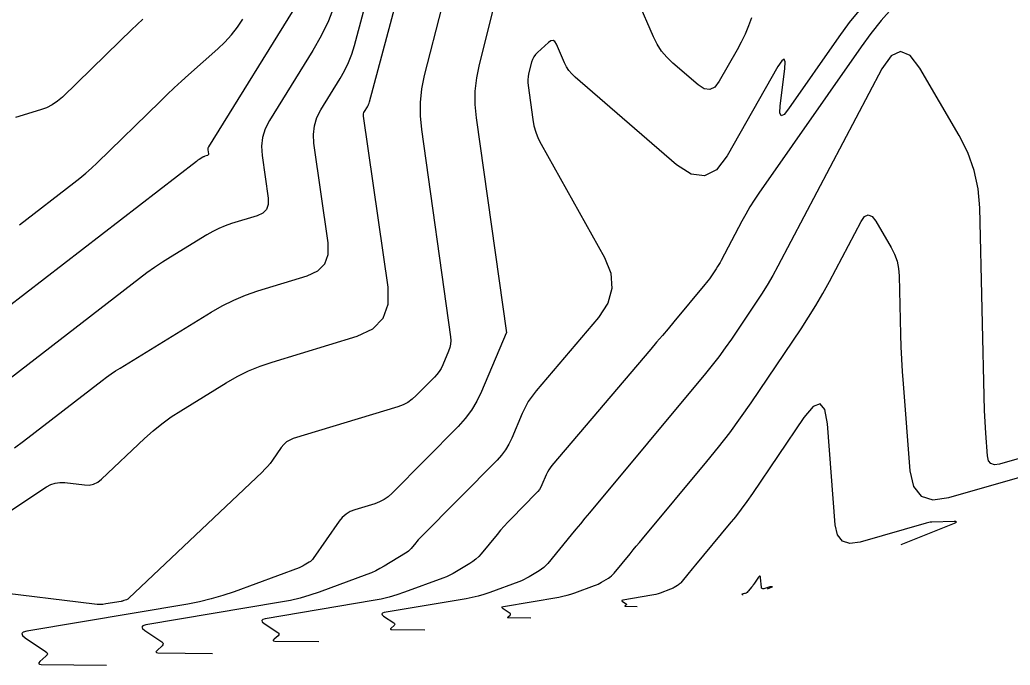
# Model space of a CAD drawing. Extents: x 1354696 to 1366163, y 660729 to 670380.
# Drawn here: x 1362761.7 to 1362847.1, y 664737.5 to 664793.2 of the extents above; entities that cross this region are included whole.
import ezdxf

# ---------------------------------------------------------------- set-up
doc = ezdxf.new("R2010")
doc.units = 0
doc.layers.add('R_Contours', color=7, linetype='Continuous')

msp = doc.modelspace()

# ---------------------------------------------------------------- linework, layer by layer
at = {"layer": 'R_Contours'}
for points in [[(1362755.224, 664747.025), (1362764.027, 664752.865), (1362764.391, 664753.065), (1362764.773, 664753.193), (1362765.172, 664753.25), (1362765.587, 664753.234), (1362767.284, 664753.03), (1362767.694, 664753.021), (1362768.076, 664753.1), (1362768.429, 664753.264), (1362768.753, 664753.515), (1362772.463, 664757.026), (1362773.2, 664757.689), (1362773.968, 664758.311), (1362774.768, 664758.893), (1362775.599, 664759.434), (1362779.503, 664761.836), (1362780.45, 664762.379), (1362781.426, 664762.858), (1362782.43, 664763.274), (1362783.463, 664763.627), (1362790.795, 664765.876), (1362792.14, 664766.501), (1362793.034, 664767.413), (1362793.477, 664768.61), (1362793.468, 664770.093), (1362791.347, 664784.826), (1362791.34, 664784.938), (1362791.353, 664785.047), (1362791.384, 664785.151), (1362791.436, 664785.251), (1362791.679, 664785.645), (1362791.736, 664785.745), (1362791.785, 664785.848), (1362791.827, 664785.955), (1362791.861, 664786.065), (1362797.089, 664805.62)], [(1362761.263, 664756.216), (1362762.03, 664756.798), (1362768.823, 664762.047), (1362769.197, 664762.328), (1362769.578, 664762.599), (1362769.966, 664762.86), (1362770.361, 664763.11), (1362778.206, 664767.938), (1362779.169, 664768.49), (1362780.16, 664768.977), (1362781.181, 664769.4), (1362782.231, 664769.758), (1362786.489, 664771.065), (1362787.401, 664771.488), (1362788.007, 664772.106), (1362788.307, 664772.917), (1362788.301, 664773.922), (1362787.066, 664782.501), (1362787.019, 664783.267), (1362787.105, 664784.005), (1362787.322, 664784.715), (1362787.67, 664785.398), (1362789.328, 664788.075), (1362789.716, 664788.756), (1362790.052, 664789.459), (1362790.334, 664790.185), (1362790.564, 664790.934), (1362793.676, 664802.576)], [(1362824.801, 664793.33), (1362824.533, 664792.618), (1362824.234, 664791.92), (1362823.904, 664791.235), (1362823.543, 664790.565), (1362821.998, 664787.843), (1362821.618, 664787.352), (1362821.19, 664787.136), (1362820.714, 664787.195), (1362820.191, 664787.53), (1362818.002, 664789.417), (1362817.487, 664789.913), (1362817.038, 664790.457), (1362816.654, 664791.048), (1362816.335, 664791.688), (1362812.299, 664801.037)], [(1362799.618, 664800.221), (1362796.586, 664788.34), (1362796.349, 664787.185), (1362796.227, 664786.023), (1362796.221, 664784.855), (1362796.329, 664783.681), (1362798.841, 664765.811), (1362798.865, 664765.492), (1362798.846, 664765.179), (1362798.784, 664764.872), (1362798.678, 664764.57), (1362798.171, 664763.375), (1362798.032, 664763.085), (1362797.867, 664762.812), (1362797.677, 664762.555), (1362797.462, 664762.316), (1362795.897, 664760.731), (1362795.545, 664760.415), (1362795.162, 664760.15), (1362794.749, 664759.934), (1362794.306, 664759.77), (1362785.288, 664757.023), (1362784.981, 664756.902), (1362784.707, 664756.736), (1362784.465, 664756.526), (1362784.257, 664756.271), (1362783.487, 664755.16), (1362783.288, 664754.888), (1362783.075, 664754.627), (1362782.85, 664754.378), (1362782.611, 664754.14), (1362771.116, 664743.259), (1362771.07, 664743.22), (1362771.02, 664743.186), (1362770.968, 664743.157), (1362770.912, 664743.133), (1362770.682, 664743.048), (1362770.625, 664743.029), (1362770.566, 664743.012), (1362770.507, 664742.997), (1362770.447, 664742.986), (1362769.12, 664742.762), (1362768.878, 664742.73), (1362768.636, 664742.716), (1362768.394, 664742.719), (1362768.151, 664742.74), (1362759.178, 664743.824)], [(1362788.841, 664794.416), (1362788.318, 664793.07), (1362787.696, 664791.767), (1362786.977, 664790.505), (1362783.229, 664784.454), (1362782.867, 664783.745), (1362782.642, 664783.008), (1362782.553, 664782.242), (1362782.601, 664781.447), (1362783.134, 664777.751), (1362783.137, 664777.224), (1362782.98, 664776.799), (1362782.662, 664776.475), (1362782.184, 664776.253), (1362779.952, 664775.568), (1362779.402, 664775.38), (1362778.867, 664775.159), (1362778.347, 664774.903), (1362777.842, 664774.614), (1362774.693, 664772.676), (1362774.009, 664772.243), (1362773.337, 664771.791), (1362772.677, 664771.322), (1362772.029, 664770.835), (1362754.02, 664756.918)], [(1362785.702, 664794.672), (1362777.975, 664782.198), (1362777.942, 664782.132), (1362777.921, 664782.064), (1362777.913, 664781.994), (1362777.917, 664781.921), (1362777.966, 664781.58), (1362777.967, 664781.531), (1362777.952, 664781.492), (1362777.923, 664781.462), (1362777.879, 664781.442), (1362777.673, 664781.378), (1362777.622, 664781.361), (1362777.573, 664781.341), (1362777.525, 664781.317), (1362777.478, 664781.29), (1362777.188, 664781.112), (1362777.125, 664781.072), (1362777.063, 664781.03), (1362777.002, 664780.987), (1362776.942, 664780.942), (1362758.911, 664767.008)], [(1362802.474, 664793.864), (1362801.308, 664789.297), (1362801.074, 664788.152), (1362800.953, 664787.001), (1362800.946, 664785.844), (1362801.053, 664784.68), (1362803.657, 664766.163), (1362803.658, 664766.155), (1362803.657, 664766.146), (1362803.656, 664766.138), (1362803.653, 664766.13), (1362801.51, 664761.078), (1362801.116, 664760.258), (1362800.65, 664759.485), (1362800.113, 664758.76), (1362799.504, 664758.084), (1362793.804, 664752.312), (1362793.475, 664752.017), (1362793.118, 664751.769), (1362792.733, 664751.568), (1362792.319, 664751.414), (1362790.607, 664750.893), (1362790.2, 664750.733), (1362789.837, 664750.513), (1362789.517, 664750.235), (1362789.24, 664749.897), (1362787.017, 664746.689), (1362786.942, 664746.592), (1362786.858, 664746.504), (1362786.765, 664746.426), (1362786.663, 664746.357), (1362786.237, 664746.1), (1362786.129, 664746.039), (1362786.019, 664745.982), (1362785.906, 664745.932), (1362785.791, 664745.886), (1362780.181, 664743.818), (1362779.201, 664743.482), (1362778.208, 664743.193), (1362777.204, 664742.951), (1362776.186, 664742.755), (1362762.311, 664740.419), (1362762.002, 664740.332), (1362761.878, 664740.205), (1362761.939, 664740.039), (1362762.187, 664739.833), (1362763.939, 664738.672), (1362764.049, 664738.574), (1362764.091, 664738.47), (1362764.065, 664738.362), (1362763.969, 664738.249), (1362763.451, 664737.787), (1362763.359, 664737.685), (1362763.343, 664737.612), (1362763.403, 664737.568), (1362763.539, 664737.551), (1362769.19, 664737.481)], [(1362834.179, 664794.087), (1362833.222, 664792.903), (1362832.319, 664791.672), (1362827.986, 664785.461), (1362827.598, 664784.985), (1362827.348, 664784.873), (1362827.238, 664785.123), (1362827.268, 664785.737), (1362827.664, 664788.916), (1362827.702, 664789.525), (1362827.615, 664789.76), (1362827.406, 664789.623), (1362827.072, 664789.113), (1362822.701, 664781.408), (1362821.784, 664780.223), (1362820.751, 664779.703), (1362819.603, 664779.846), (1362818.34, 664780.652), (1362809.577, 664788.209), (1362809.298, 664788.479), (1362809.054, 664788.774), (1362808.845, 664789.095), (1362808.672, 664789.442), (1362807.978, 664791.051), (1362807.846, 664791.267), (1362807.688, 664791.363), (1362807.504, 664791.34), (1362807.295, 664791.198), (1362806.342, 664790.33), (1362806.167, 664790.148), (1362806.025, 664789.946), (1362805.914, 664789.725), (1362805.834, 664789.486), (1362805.58, 664788.49), (1362805.529, 664788.24), (1362805.503, 664787.989), (1362805.501, 664787.736), (1362805.525, 664787.482), (1362805.935, 664784.561), (1362806.041, 664783.998), (1362806.197, 664783.452), (1362806.403, 664782.922), (1362806.659, 664782.409), (1362812.113, 664772.637), (1362812.658, 664771.282), (1362812.755, 664769.97), (1362812.405, 664768.702), (1362811.607, 664767.478), (1362806.228, 664761.148), (1362805.871, 664760.695), (1362805.552, 664760.22), (1362805.27, 664759.721), (1362805.025, 664759.199), (1362804.121, 664757.067), (1362803.872, 664756.549), (1362803.578, 664756.061), (1362803.239, 664755.604), (1362802.854, 664755.177), (1362796.279, 664748.518), (1362796.168, 664748.403), (1362796.059, 664748.285), (1362795.953, 664748.165), (1362795.85, 664748.042), (1362795.442, 664747.546), (1362795.335, 664747.427), (1362795.22, 664747.318), (1362795.096, 664747.22), (1362794.963, 664747.132), (1362793.119, 664746.021), (1362792.762, 664745.817), (1362792.396, 664745.63), (1362792.022, 664745.461), (1362791.639, 664745.31), (1362787.527, 664743.794), (1362786.708, 664743.514), (1362785.878, 664743.272), (1362785.038, 664743.07), (1362784.187, 664742.906), (1362772.587, 664740.953), (1362772.328, 664740.88), (1362772.224, 664740.774), (1362772.276, 664740.635), (1362772.483, 664740.462), (1362773.948, 664739.492), (1362774.04, 664739.41), (1362774.075, 664739.323), (1362774.053, 664739.233), (1362773.973, 664739.138), (1362773.54, 664738.752), (1362773.463, 664738.667), (1362773.45, 664738.606), (1362773.5, 664738.569), (1362773.613, 664738.555), (1362778.338, 664738.496)], [(1362836.93, 664794.145), (1362835.984, 664793.081), (1362835.089, 664791.975), (1362834.245, 664790.824), (1362825.429, 664778.185), (1362825.034, 664777.6), (1362824.658, 664777.004), (1362824.301, 664776.396), (1362823.962, 664775.778), (1362822.182, 664772.401), (1362822.081, 664772.217), (1362821.976, 664772.036), (1362821.866, 664771.858), (1362821.751, 664771.682), (1362821.28, 664770.987), (1362821.16, 664770.815), (1362821.037, 664770.645), (1362820.909, 664770.479), (1362820.776, 664770.316), (1362818.095, 664767.097), (1362817.603, 664766.507), (1362817.109, 664765.918), (1362816.614, 664765.331), (1362816.117, 664764.745), (1362807.582, 664754.702), (1362807.438, 664754.518), (1362807.308, 664754.325), (1362807.194, 664754.122), (1362807.094, 664753.911), (1362806.727, 664753.045), (1362806.626, 664752.835), (1362806.507, 664752.637), (1362806.369, 664752.451), (1362806.213, 664752.278), (1362804.111, 664750.149), (1362803.785, 664749.812), (1362803.468, 664749.468), (1362803.159, 664749.117), (1362802.857, 664748.758), (1362801.494, 664747.1), (1362801.274, 664746.854), (1362801.036, 664746.63), (1362800.78, 664746.427), (1362800.505, 664746.245), (1362799.369, 664745.561), (1362799.082, 664745.397), (1362798.788, 664745.247), (1362798.487, 664745.111), (1362798.179, 664744.989), (1362794.874, 664743.771), (1362794.215, 664743.545), (1362793.548, 664743.351), (1362792.872, 664743.188), (1362792.189, 664743.057), (1362782.862, 664741.486), (1362782.654, 664741.427), (1362782.57, 664741.342), (1362782.612, 664741.23), (1362782.778, 664741.092), (1362783.956, 664740.312), (1362784.03, 664740.246), (1362784.058, 664740.176), (1362784.041, 664740.103), (1362783.976, 664740.027), (1362783.628, 664739.717), (1362783.566, 664739.649), (1362783.556, 664739.6), (1362783.596, 664739.569), (1362783.687, 664739.558), (1362787.486, 664739.511)], [(1362772.316, 664793.199), (1362771.336, 664792.275), (1362770.366, 664791.341), (1362765.388, 664786.484), (1362764.968, 664786.12), (1362764.514, 664785.813), (1362764.026, 664785.565), (1362763.504, 664785.375), (1362761.346, 664784.731)], [(1362761.694, 664775.469), (1362766.374, 664779.085), (1362766.892, 664779.498), (1362767.398, 664779.925), (1362767.892, 664780.367), (1362768.373, 664780.823), (1362773.799, 664786.117), (1362774.406, 664786.702), (1362775.019, 664787.28), (1362775.639, 664787.85), (1362776.266, 664788.413), (1362778.788, 664790.652), (1362779.395, 664791.231), (1362779.955, 664791.849), (1362780.469, 664792.507), (1362780.936, 664793.204)], [(1362866.846, 664760.769), (1362846.162, 664754.824), (1362845.745, 664754.766), (1362845.436, 664754.865), (1362845.235, 664755.12), (1362845.143, 664755.53), (1362844.991, 664757.485), (1362844.956, 664757.973), (1362844.928, 664758.462), (1362844.906, 664758.952), (1362844.891, 664759.442), (1362844.476, 664776.918), (1362844.335, 664778.57), (1362843.992, 664780.165), (1362843.446, 664781.703), (1362842.699, 664783.183), (1362839.303, 664788.988), (1362838.463, 664790.072), (1362837.638, 664790.422), (1362836.829, 664790.036), (1362836.037, 664788.916), (1362827.065, 664771.901), (1362826.618, 664771.081), (1362826.15, 664770.275), (1362825.66, 664769.483), (1362825.148, 664768.703), (1362823.056, 664765.61), (1362822.524, 664764.844), (1362821.973, 664764.092), (1362821.403, 664763.354), (1362820.815, 664762.629), (1362810.825, 664750.63), (1362810.431, 664750.156), (1362810.038, 664749.682), (1362809.646, 664749.207), (1362809.254, 664748.732), (1362807.226, 664746.264), (1362807.06, 664746.079), (1362806.88, 664745.909), (1362806.686, 664745.756), (1362806.478, 664745.618), (1362805.619, 664745.101), (1362805.402, 664744.977), (1362805.18, 664744.863), (1362804.952, 664744.761), (1362804.72, 664744.669), (1362802.22, 664743.747), (1362801.722, 664743.577), (1362801.218, 664743.43), (1362800.707, 664743.307), (1362800.19, 664743.207), (1362793.137, 664742.02), (1362792.98, 664741.975), (1362792.917, 664741.911), (1362792.948, 664741.826), (1362793.074, 664741.722), (1362793.965, 664741.132), (1362794.021, 664741.082), (1362794.042, 664741.029), (1362794.029, 664740.974), (1362793.98, 664740.917), (1362793.717, 664740.682), (1362793.67, 664740.63), (1362793.662, 664740.593), (1362793.692, 664740.57), (1362793.761, 664740.562), (1362796.633, 664740.526)], [(1362805.781, 664741.541), (1362803.836, 664741.566), (1362803.789, 664741.571), (1362803.768, 664741.587), (1362803.774, 664741.612), (1362803.805, 664741.647), (1362803.984, 664741.806), (1362804.017, 664741.845), (1362804.026, 664741.882), (1362804.011, 664741.918), (1362803.973, 664741.951), (1362803.37, 664742.351), (1362803.285, 664742.422), (1362803.263, 664742.479), (1362803.306, 664742.523), (1362803.413, 664742.553), (1362808.191, 664743.358), (1362808.541, 664743.425), (1362808.887, 664743.509), (1362809.229, 664743.608), (1362809.567, 664743.724), (1362811.26, 664744.348), (1362811.418, 664744.41), (1362811.572, 664744.48), (1362811.723, 664744.557), (1362811.87, 664744.641), (1362812.452, 664744.991), (1362812.592, 664745.084), (1362812.724, 664745.188), (1362812.846, 664745.303), (1362812.958, 664745.429), (1362814.332, 664747.101), (1362814.598, 664747.423), (1362814.863, 664747.745), (1362815.13, 664748.066), (1362815.396, 664748.387), (1362820.947, 664755.053), (1362821.945, 664756.283), (1362822.912, 664757.536), (1362823.847, 664758.813), (1362824.751, 664760.114), (1362829.066, 664766.494), (1362829.72, 664767.489), (1362830.346, 664768.502), (1362830.944, 664769.531), (1362831.514, 664770.577), (1362834.239, 664775.745), (1362834.548, 664776.181), (1362834.863, 664776.331), (1362835.184, 664776.195), (1362835.512, 664775.773), (1362836.835, 664773.51), (1362837.127, 664772.933), (1362837.339, 664772.334), (1362837.473, 664771.712), (1362837.528, 664771.068), (1362837.649, 664766), (1362837.681, 664764.937), (1362837.728, 664763.875), (1362837.789, 664762.814), (1362837.864, 664761.754), (1362838.45, 664754.252), (1362838.752, 664752.905), (1362839.41, 664752.069), (1362840.423, 664751.745), (1362841.792, 664751.934), (1362853.352, 664755.256)], [(1362837.703, 664747.886), (1362842.284, 664749.73), (1362842.423, 664749.795), (1362842.465, 664749.84), (1362842.409, 664749.865), (1362842.255, 664749.87), (1362840.327, 664749.816), (1362840.208, 664749.809), (1362840.091, 664749.795), (1362839.974, 664749.773), (1362839.859, 664749.744), (1362834.157, 664748.105), (1362833.282, 664747.985), (1362832.634, 664748.191), (1362832.214, 664748.726), (1362832.02, 664749.588), (1362831.34, 664758.305), (1362831.12, 664759.532), (1362830.707, 664760.031), (1362830.102, 664759.801), (1362829.304, 664758.844), (1362824.87, 664752.289), (1362824.397, 664751.608), (1362823.906, 664750.938), (1362823.4, 664750.282), (1362822.877, 664749.637), (1362819.968, 664746.144), (1362819.828, 664745.976), (1362819.689, 664745.807), (1362819.549, 664745.639), (1362819.41, 664745.47), (1362818.69, 664744.594), (1362818.631, 664744.528), (1362818.567, 664744.468), (1362818.499, 664744.413), (1362818.425, 664744.364), (1362818.12, 664744.181), (1362818.043, 664744.137), (1362817.964, 664744.096), (1362817.883, 664744.06), (1362817.8, 664744.027), (1362816.913, 664743.7), (1362816.736, 664743.639), (1362816.557, 664743.587), (1362816.376, 664743.544), (1362816.192, 664743.508), (1362813.688, 664743.087), (1362813.632, 664743.071), (1362813.61, 664743.048), (1362813.621, 664743.018), (1362813.666, 664742.981), (1362813.982, 664742.771), (1362814.002, 664742.754), (1362814.009, 664742.735), (1362814.005, 664742.715), (1362813.987, 664742.695), (1362813.894, 664742.612), (1362813.877, 664742.593), (1362813.874, 664742.58), (1362813.885, 664742.572), (1362813.91, 664742.569), (1362814.929, 664742.556)], [(1362826.167, 664744.061), (1362826.588, 664744.23), (1362826.601, 664744.236), (1362826.604, 664744.24), (1362826.599, 664744.242), (1362826.585, 664744.243), (1362826.408, 664744.238), (1362826.397, 664744.237), (1362826.386, 664744.236), (1362826.376, 664744.234), (1362826.365, 664744.231), (1362825.842, 664744.081), (1362825.762, 664744.07), (1362825.702, 664744.089), (1362825.664, 664744.138), (1362825.646, 664744.217), (1362825.583, 664745.017), (1362825.563, 664745.129), (1362825.525, 664745.175), (1362825.47, 664745.154), (1362825.397, 664745.066), (1362824.99, 664744.465), (1362824.946, 664744.402), (1362824.901, 664744.341), (1362824.855, 664744.28), (1362824.807, 664744.221), (1362824.54, 664743.901), (1362824.514, 664743.87), (1362824.489, 664743.839), (1362824.423, 664743.758), (1362824.417, 664743.752), (1362824.411, 664743.747), (1362824.405, 664743.742), (1362824.398, 664743.737), (1362824.37, 664743.721), (1362824.363, 664743.717), (1362824.356, 664743.713), (1362824.348, 664743.709), (1362824.341, 664743.706), (1362824.259, 664743.676), (1362824.243, 664743.671), (1362824.227, 664743.666), (1362824.21, 664743.662), (1362824.193, 664743.659), (1362823.963, 664743.62), (1362823.958, 664743.619), (1362823.956, 664743.617), (1362823.957, 664743.614), (1362823.961, 664743.61), (1362823.99, 664743.591), (1362823.992, 664743.59), (1362823.993, 664743.588), (1362823.993, 664743.586), (1362823.991, 664743.584), (1362823.982, 664743.577), (1362823.981, 664743.575), (1362823.981, 664743.574), (1362823.982, 664743.573), (1362823.984, 664743.573), (1362824.077, 664743.571)]]:
    msp.add_lwpolyline(points, dxfattribs=at)

doc.saveas('drawing.dxf')
